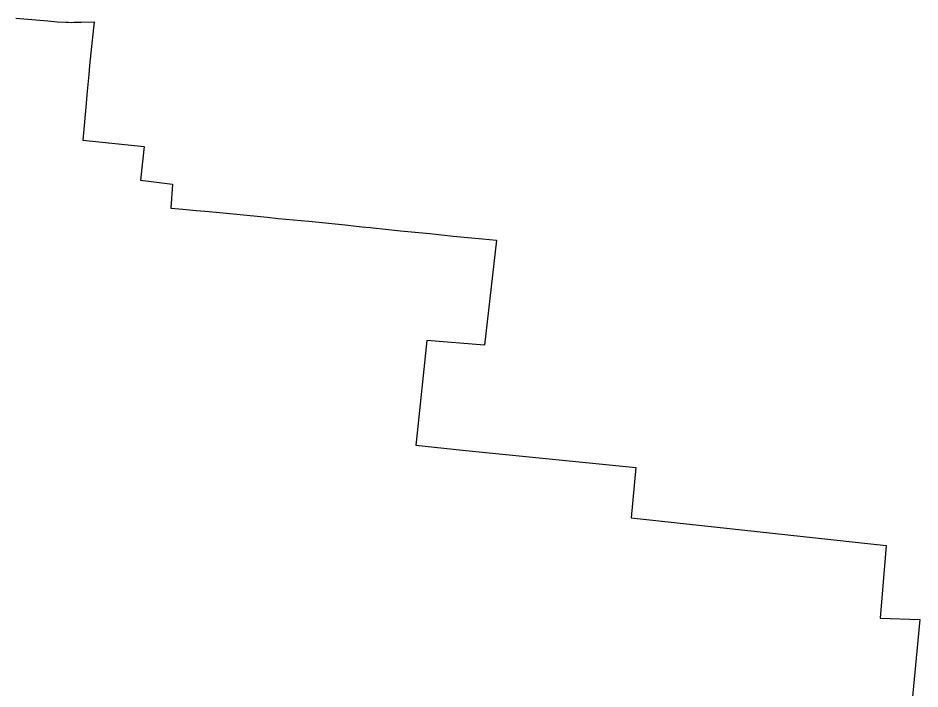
# Model space of a CAD drawing. Extents: x 0 to 34, y 0 to 22.
# Drawn here: x 7.3638 to 7.4966, y 17.181 to 17.2798 of the extents above; entities that cross this region are included whole.
import ezdxf

# ---------------------------------------------------------------- set-up
doc = ezdxf.new("R2010")
doc.units = 0
doc.layers.add('GM_X_Corporation', color=7, linetype='Continuous')

msp = doc.modelspace()

# ---------------------------------------------------------------- linework, layer by layer
at = {"layer": 'GM_X_Corporation'}
msp.add_lwpolyline([(7.363425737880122, 17.27976428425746), (7.368152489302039, 17.27934291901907), (7.36951835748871, 17.279224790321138), (7.370778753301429, 17.279150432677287), (7.370879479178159, 17.27914621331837), (7.37119853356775, 17.279133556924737), (7.371566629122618, 17.27912723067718), (7.371986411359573, 17.279134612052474), (7.373042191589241, 17.27916678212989), (7.37495176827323, 17.279195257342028), (7.374689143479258, 17.276491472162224), (7.374303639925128, 17.272766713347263), (7.374168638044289, 17.27145990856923), (7.373943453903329, 17.26899501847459), (7.373746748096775, 17.26663137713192), (7.373300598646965, 17.261759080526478), (7.382341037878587, 17.260831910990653), (7.381787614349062, 17.255877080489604), (7.386529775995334, 17.255309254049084), (7.386275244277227, 17.251793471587), (7.388039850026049, 17.25162211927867), (7.390017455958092, 17.251442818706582), (7.391908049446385, 17.251273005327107), (7.395963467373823, 17.250876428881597), (7.400467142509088, 17.250436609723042), (7.40209300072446, 17.250264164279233), (7.406609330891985, 17.249837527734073), (7.411962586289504, 17.249293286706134), (7.4143731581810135, 17.24901273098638), (7.415620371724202, 17.248900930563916), (7.41833048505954, 17.248620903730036), (7.420109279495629, 17.248443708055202), (7.424402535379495, 17.248016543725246), (7.427859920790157, 17.247655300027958), (7.430008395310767, 17.247440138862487), (7.432157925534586, 17.24723446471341), (7.434252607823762, 17.247037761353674), (7.432482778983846, 17.231603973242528), (7.423960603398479, 17.232278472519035), (7.422430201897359, 17.217778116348), (7.422353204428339, 17.216884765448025), (7.429222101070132, 17.216148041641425), (7.454779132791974, 17.213587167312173), (7.454083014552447, 17.206175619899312), (7.491650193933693, 17.20212178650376), (7.490755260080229, 17.191417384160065), (7.4966068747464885, 17.191224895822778), (7.495119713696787, 17.175679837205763)], dxfattribs=at)

doc.saveas('drawing.dxf')
